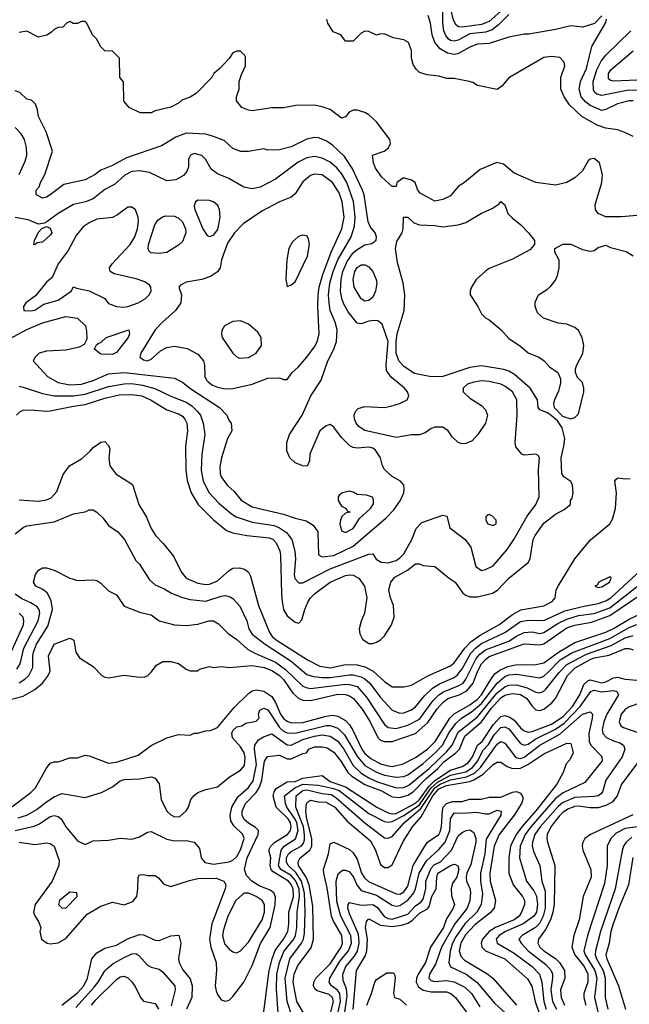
# Model space of a CAD drawing. Header units: inches. Extents: x 1793402 to 1900366, y 320852 to 470679.
# Tile 279 of 604: x 1841673 to 1844811, y 413915 to 418988. Entities that reach past the tile are written whole.
import ezdxf

# ---------------------------------------------------------------- set-up
doc = ezdxf.new("R2010")
doc.units = ezdxf.units.IN
doc.header["$MEASUREMENT"] = 0
doc.layers.add('B8441', color=7, linetype='Continuous')

msp = doc.modelspace()

# ---------------------------------------------------------------- linework, layer by layer
at = {"layer": 'B8441', "color": 4}
for points, elevation in [([(1844210, 419085.4), (1844090, 418978.5), (1844050, 418963.5), (1843949.7, 418949.7), (1843931.5, 418951.5), (1843920.1, 418960.1), (1843905.5, 418985.5), (1843889.8, 419050)], 324), ([(1844190, 419014.3), (1844137.7, 418962.3), (1844104.1, 418935.9), (1844070, 418923.1), (1843990, 418915.1), (1843930, 418882.6), (1843910, 418876.9), (1843890, 418881.3), (1843878.4, 418890), (1843865.8, 418905.8), (1843855.8, 418930), (1843851.1, 418970), (1843850.8, 419050)], 328), ([(1844910, 417983.7), (1844770, 417972), (1844690, 417972.3), (1844650, 417989.3), (1844637, 418010), (1844634.5, 418034.5), (1844669.5, 418150), (1844672.7, 418190), (1844657.2, 418250), (1844630, 418273.2), (1844610, 418268.7), (1844599.8, 418260.2), (1844570, 418208.7), (1844530, 418173.2), (1844490, 418149.4), (1844430, 418136), (1844330, 418149), (1844218, 418198), (1844163.7, 418243.7), (1844128, 418252), (1844043.1, 418216.9), (1843962.8, 418150), (1843930, 418129.3), (1843890, 418081.2), (1843850, 418061.2), (1843810, 418053.2), (1843733.6, 418093.6), (1843722, 418110), (1843708, 418150), (1843690, 418162), (1843647.5, 418172.5), (1843614, 418150), (1843611.1, 418128.9), (1843590, 418128), (1843536.5, 418176.5), (1843503.7, 418223.7), (1843493.2, 418250), (1843488, 418290), (1843549.5, 418310.5), (1843571.8, 418328.2), (1843581.2, 418350), (1843578, 418370), (1843510, 418462), (1843470, 418498), (1843450, 418509.5), (1843410, 418522), (1843390, 418522), (1843368.1, 418511.9), (1843350, 418488), (1843330, 418481.2), (1843270, 418524.5), (1843230, 418539.5), (1843190, 418547), (1843094.4, 418545.6), (1843030, 418533.2), (1842970, 418533.2), (1842870, 418519), (1842850, 418522), (1842816.4, 418536.4), (1842788, 418570), (1842788, 418590), (1842802, 418630), (1842802, 418670), (1842813.6, 418706.4), (1842835.3, 418750), (1842834.6, 418794.6), (1842830, 418806), (1842810, 418826), (1842790, 418826), (1842770, 418818), (1842751.1, 418788.9), (1842703.6, 418736.4), (1842672, 418710), (1842662, 418690), (1842582, 418610), (1842550.9, 418589.1), (1842506.4, 418573.6), (1842490, 418558), (1842450, 418538), (1842370, 418518), (1842350, 418508), (1842292.7, 418507.3), (1842236.4, 418536.4), (1842208.4, 418568.4), (1842207.3, 418667.3), (1842188, 418690), (1842186, 418790), (1842150, 418826), (1842110, 418828), (1842090, 418848), (1842068, 418890), (1842048, 418910), (1842018, 418970), (1842010, 418978), (1841990, 418978), (1841970, 418968), (1841948.4, 418968.4), (1841930, 418978), (1841914, 418970), (1841894, 418950), (1841870, 418948), (1841850, 418938), (1841836.9, 418923.1), (1841811.6, 418908.4), (1841770, 418898), (1841710, 418928.7), (1841670, 418922)], 344), ([(1844830, 418386), (1844787, 418407), (1844750, 418420.9), (1844690, 418429.6), (1844644.9, 418444.9), (1844566, 418490), (1844503.7, 418550), (1844476, 418590), (1844459, 418630), (1844459, 418690), (1844479, 418750), (1844475.3, 418770), (1844452.9, 418792.9), (1844410, 418799), (1844370, 418793.2), (1844190, 418688.7), (1844154.4, 418645.6), (1844130, 418629.2), (1844030, 418649.3), (1844004.7, 418664.7), (1843986, 418670), (1843910, 418685.2), (1843870, 418685.2), (1843830, 418697.2), (1843770, 418704), (1843730, 418715.3), (1843712.9, 418732.9), (1843698, 418758), (1843688.7, 418790), (1843688.7, 418830), (1843674, 418870), (1843650, 418884), (1843595.3, 418895.3), (1843553.6, 418913.6), (1843530, 418915.3), (1843510, 418908.7), (1843470, 418928), (1843450, 418928.7), (1843430, 418918), (1843390, 418878), (1843350, 418878), (1843326, 418910), (1843285.6, 418925.6), (1843259, 418970), (1843254, 418990)], 336), ([(1844670, 419008), (1844631, 418969), (1844570.9, 418949.1), (1844510, 418956), (1844430, 418937), (1844293.6, 418913.6), (1844270, 418913.2), (1844190, 418897.2), (1844090, 418864.5), (1844030, 418862), (1843990, 418846.6), (1843928.4, 418811.6), (1843910, 418809.5), (1843874.9, 418814.9), (1843837.1, 418837.1), (1843809.6, 418870), (1843795.1, 418910), (1843786.6, 418970), (1843775.1, 419010)], 332), ([(1844830, 418569.6), (1844810, 418569.6), (1844750, 418554.3), (1844690, 418524.5), (1844670, 418519.5), (1844610, 418545.6), (1844584.4, 418564.4), (1844562.4, 418590), (1844553.3, 418630), (1844559.7, 418670), (1844590, 418736), (1844617.2, 418850), (1844690, 418974), (1844694, 418990)], 332), ([(1844990, 418625.1), (1844797.5, 418622.5), (1844670, 418596.9), (1844644.4, 418604.4), (1844632.9, 418612.9), (1844625.7, 418625.7), (1844624, 418670), (1844643.1, 418730), (1844665.5, 418774.5), (1844690, 418805.5), (1844818, 418930)], 328), ([(1844850, 418676.4), (1844731.9, 418671.9), (1844714.8, 418674.8), (1844703.6, 418683.6), (1844704.5, 418710), (1844715.1, 418730), (1844830, 418827.7)], 324), ([(1841670, 417099.3), (1841690, 417094.9), (1841790, 417062.4), (1841850, 417050.3), (1841950.3, 417050.3), (1842010, 417058.3), (1842130, 417098.9), (1842210, 417111.7), (1842250, 417112.9), (1842304.8, 417104.8), (1842367.8, 417087.8), (1842450, 417048.4), (1842530, 417017.6), (1842559.4, 416999.4), (1842588.2, 416970), (1842603, 416950), (1842617.1, 416910), (1842624.9, 416850), (1842610.4, 416750), (1842606.9, 416666.9), (1842616.4, 416610), (1842648.2, 416550), (1842697.7, 416497.7), (1842762.5, 416442.5), (1842787.5, 416427.5), (1842870, 416399.5), (1842982, 416382), (1843010.3, 416370.3), (1843046.1, 416346.1), (1843072.7, 416310), (1843088.4, 416250), (1843092.7, 416210), (1843086, 416130), (1843088.5, 416108.5), (1843110, 416086), (1843130, 416087.3), (1843270, 416158), (1843470, 416234.8), (1843490, 416236), (1843507.9, 416207.9), (1843533, 416193), (1843570, 416190.4), (1843610, 416202.4), (1843630, 416214.9), (1843650, 416236.3), (1843691.8, 416310), (1843714.2, 416365.8), (1843742, 416398), (1843850, 416436), (1843870.7, 416430.7), (1843886, 416370), (1843966, 416310), (1843994.8, 416270), (1844021, 416170), (1844050, 416151), (1844070, 416154.8), (1844110, 416174.8), (1844181.7, 416258.3), (1844217, 416310), (1844285.1, 416430), (1844329.4, 416490), (1844346, 416530), (1844343.7, 416670), (1844348.7, 416730), (1844342, 416742), (1844330, 416748.7), (1844270, 416745.2), (1844258, 416750), (1844227.2, 416787.2), (1844222.7, 416810), (1844233.6, 416950), (1844231.6, 417030), (1844209.4, 417070), (1844170, 417100.7), (1844150, 417109.6), (1844090, 417123.6), (1844050, 417127), (1844010, 417120.9), (1843978, 417110), (1843956, 417090), (1843956, 417070), (1843990, 417038.8), (1844050, 417001), (1844070, 416978), (1844080.7, 416950), (1844070.4, 416909.6), (1844031, 416850), (1844001.3, 416818.7), (1843970, 416803.7), (1843950, 416802.7), (1843929.4, 416809.4), (1843899.3, 416839.3), (1843878, 416870), (1843850, 416888), (1843810, 416888), (1843790, 416882), (1843759.8, 416860.2), (1843730.9, 416849.1), (1843690, 416849.2), (1843610, 416835.1), (1843450, 416871.6), (1843420.9, 416890), (1843405.1, 416910), (1843396.2, 416930), (1843394.5, 416950), (1843400.9, 416970), (1843414.5, 416985.5), (1843450, 416994.4), (1843550, 416990.4), (1843583.9, 416996.1), (1843628, 417010), (1843668, 417030), (1843675.3, 417050), (1843669, 417070), (1843654, 417090), (1843585.6, 417145.6), (1843560.1, 417180.1), (1843558.4, 417210), (1843569.7, 417330), (1843538.6, 417418.6), (1843516, 417436), (1843498, 417438), (1843470, 417434.5), (1843430, 417421.2), (1843410, 417425.2), (1843362.8, 417482.8), (1843341.5, 417521.5), (1843331.1, 417551.1), (1843323.5, 417590), (1843327.1, 417650), (1843336.4, 417690), (1843358.4, 417741.6), (1843390, 417786), (1843410, 417803.8), (1843450, 417827.7), (1843484.7, 417835.3), (1843508.4, 417851.6), (1843508.7, 417870), (1843502, 417890), (1843478.9, 417918.9), (1843466.3, 417946.3), (1843445.3, 418085.3), (1843436.9, 418110), (1843383.5, 418223.5), (1843344, 418284), (1843282, 418342), (1843250, 418363.7), (1843210, 418379.3), (1843190, 418380.9), (1843150, 418372.3), (1843070, 418332.3), (1843010, 418317.2), (1842950, 418315.3), (1842930, 418322), (1842850.6, 418309.4), (1842810.7, 418309.3), (1842770, 418325.2), (1842724.8, 418364.8), (1842670, 418387), (1842630, 418398.4), (1842530, 418402.9), (1842476.7, 418383.3), (1842402.5, 418337.5), (1842223.1, 418276.9), (1842150, 418236), (1842090, 418212.7), (1842061, 418190), (1842010, 418163.7), (1841900.5, 418139.5), (1841830, 418085.2), (1841810, 418074), (1841789.3, 418069.3), (1841763.1, 418083.1), (1841758, 418090), (1841758, 418110), (1841773.6, 418126.4), (1841779, 418150), (1841802, 418190), (1841842, 418310), (1841809.3, 418410), (1841769.3, 418490), (1841764, 418524), (1841753.6, 418553.6), (1841733.6, 418573.6), (1841710, 418578), (1841673.6, 418613.6), (1841650, 418622)], 348), ([(1841669.4, 418190), (1841700.7, 418259.3), (1841709.5, 418290), (1841707, 418330), (1841697, 418370), (1841680.1, 418400.1), (1841650, 418432.7)], 352), ([(1841570, 417318.8), (1841708.5, 417391.5), (1841790, 417426.7), (1841910, 417458), (1841970, 417450.5), (1842011, 417410), (1842016.9, 417383.1), (1842018, 417342), (1842004.7, 417315.3), (1841978.5, 417301.5), (1841910, 417284.5), (1841810, 417280.9), (1841772, 417270), (1841751.3, 417250), (1841742, 417230), (1841814.8, 417150), (1841870, 417119.3), (1841930, 417107.2), (1841990, 417110.4), (1842050, 417128.8), (1842130, 417163.8), (1842209.6, 417170.4), (1842470, 417141), (1842510, 417121), (1842548.9, 417088.9), (1842701, 416990), (1842738, 416950), (1842750, 416922), (1842762, 416910), (1842764.7, 416870), (1842742.8, 416830), (1842710.8, 416730), (1842703.5, 416683.5), (1842704, 416650), (1842710, 416632), (1842741, 416590), (1842776.7, 416556.7), (1842812.5, 416512.5), (1842870, 416478), (1843030, 416440.4), (1843090, 416419.1), (1843146.4, 416406.4), (1843183.5, 416383.5), (1843206.8, 416350), (1843211.1, 416231.1), (1843230, 416221), (1843290, 416226.7), (1843390, 416275.8), (1843558.7, 416421.3), (1843597.7, 416462.3), (1843631.3, 416508.7), (1843649.5, 416550), (1843652.3, 416570), (1843649.3, 416590), (1843632.7, 416610), (1843590, 416634), (1843549.7, 416669.7), (1843539.5, 416690), (1843529.3, 416730), (1843504, 416770), (1843490, 416781.2), (1843470, 416785.2), (1843410, 416781.2), (1843390, 416784), (1843372.5, 416792.5), (1843330, 416835.3), (1843290, 416888.7), (1843270, 416902), (1843250, 416895.3), (1843218, 416870), (1843166.8, 416750), (1843164.7, 416715.3), (1843151.6, 416688.4), (1843130, 416688.7), (1843090, 416705.2), (1843063.7, 416730), (1843047, 416767), (1843047.8, 416810), (1843062, 416850), (1843126, 416950), (1843172, 417050), (1843223.7, 417130), (1843259.5, 417230), (1843289.7, 417290.3), (1843302.9, 417330), (1843307.3, 417390), (1843297, 417430), (1843271.6, 417490), (1843265.1, 417530), (1843262.6, 417570), (1843269.7, 417629.7), (1843286.2, 417690), (1843309.8, 417750.2), (1843379.7, 417870), (1843396.4, 417923.6), (1843399.1, 417970), (1843390.9, 418050.9), (1843355.8, 418150), (1843330, 418195.1), (1843304.9, 418224.9), (1843270, 418253.6), (1843230, 418274), (1843190, 418282.9), (1843150, 418276.2), (1843106, 418254), (1842990, 418166), (1842910, 418126), (1842870, 418117.2), (1842825.6, 418125.6), (1842749.3, 418169.3), (1842690, 418194), (1842658, 418218), (1842628.7, 418270), (1842610, 418288.7), (1842570, 418299), (1842552, 418290), (1842541, 418270), (1842541, 418230), (1842533.7, 418206.3), (1842515.2, 418184.8), (1842477, 418163), (1842430, 418157), (1842340.7, 418200.7), (1842290, 418209.6), (1842250, 418206), (1842212.9, 418187.1), (1842160.9, 418139.1), (1842110, 418112.3), (1842050, 418065.2), (1842010.5, 418049.5), (1841950, 418036), (1841870.7, 417989.3), (1841812.7, 417947.3), (1841799.6, 417940.4), (1841770, 417935.3), (1841716.6, 417956.6), (1841650, 417969.5)], 352), ([(1841655.3, 416950), (1841672.9, 416967.1), (1841690, 416976), (1841730, 416978.8), (1841810, 416970.5), (1841830, 416972.7), (1841950, 416997.4), (1842010, 417004.6), (1842110, 417038.9), (1842184.4, 417055.6), (1842250, 417057.4), (1842301, 417050), (1842350, 417028.4), (1842430, 416977.1), (1842490, 416957.1), (1842510, 416944.9), (1842523, 416930), (1842532.4, 416910), (1842536.4, 416870), (1842526.4, 416790), (1842528.2, 416670), (1842534.2, 416614.2), (1842555.5, 416550), (1842590.6, 416490), (1842670, 416410.6), (1842736.4, 416356.4), (1842770, 416343.8), (1842842, 416330), (1842957.7, 416317.7), (1842977.3, 416310), (1842993, 416293), (1843011.7, 416251.7), (1843015.3, 416230), (1843019.5, 416030), (1843024.2, 415990), (1843030.4, 415950), (1843050, 415916.3), (1843090, 415884), (1843110, 415878.8), (1843124.1, 415895.9), (1843139.6, 415950), (1843157.6, 415990), (1843169.6, 416010), (1843190, 416030.5), (1843270, 416090.4), (1843350, 416123.8), (1843370, 416128), (1843390, 416125.5), (1843418.8, 416110), (1843446.8, 416070), (1843459.1, 416010), (1843448.4, 415930), (1843430, 415889), (1843419.5, 415850), (1843423.1, 415823.1), (1843437, 415797), (1843470, 415774.9), (1843490, 415774.4), (1843510, 415780.4), (1843530, 415792.7), (1843550, 415813), (1843586, 415870), (1843600.5, 415910), (1843597, 415970), (1843581.2, 416010), (1843572.7, 416050), (1843582.7, 416090), (1843603.8, 416116.2), (1843668.2, 416151.8), (1843710, 416184), (1843730, 416184.9), (1843750, 416176.3), (1843810, 416170.8), (1843882.8, 416110), (1843914.8, 416090), (1843953.4, 416033.4), (1843970, 416022.8), (1843990, 416014.8), (1844030, 416014), (1844107, 416033), (1844131.5, 416048.5), (1844190, 416110.7), (1844290, 416191.3), (1844301.2, 416210), (1844316, 416310), (1844326, 416330), (1844370, 416394.8), (1844430, 416441), (1844475.5, 416464.5), (1844508, 416490), (1844508.7, 416510), (1844516.4, 416523.6), (1844522, 416550), (1844519, 416590), (1844510, 416608), (1844473.6, 416633.6), (1844464, 416650), (1844459.5, 416730), (1844474.5, 416790), (1844478.4, 416830), (1844465.6, 416885.6), (1844441.2, 416921.2), (1844409.3, 416949.3), (1844390, 416962), (1844350, 416978), (1844342, 416990), (1844338, 417030), (1844301.2, 417090), (1844219.7, 417159.7), (1844190, 417178), (1844165.1, 417185.1), (1844050, 417204.5), (1843990, 417195.6), (1843850, 417149.6), (1843790, 417147.6), (1843705.6, 417165.6), (1843650, 417200.7), (1843623.6, 417230), (1843611.2, 417270), (1843610.9, 417330), (1843616.4, 417370), (1843651.3, 417490), (1843655.1, 417570), (1843647.3, 417630), (1843617.1, 417737.1), (1843607.8, 417810), (1843614.5, 417845.5), (1843640.9, 417890), (1843646.6, 417910), (1843649, 417971), (1843670, 417971.3), (1843702, 417942), (1843730, 417930.8), (1843810, 417928), (1843850, 417921.6), (1843930, 417930.5), (1843970, 417943), (1844050, 417990.7), (1844104, 418016), (1844140.4, 418039.6), (1844150, 418051.3), (1844170, 418034), (1844186, 417990), (1844207.1, 417967.1), (1844251.7, 417931.7), (1844291, 417890), (1844322, 417850), (1844322, 417830), (1844298.5, 417801.5), (1844210, 417754.5), (1844090, 417706), (1844070, 417693.2), (1844022.8, 417650), (1843998, 417610), (1843991.3, 417590), (1843991.3, 417570), (1844031.3, 417510), (1844050, 417472), (1844070, 417452), (1844090, 417442), (1844150.7, 417390.7), (1844190, 417344.7), (1844250, 417306), (1844290, 417270.8), (1844344.7, 417250), (1844372, 417230), (1844399.6, 417199.6), (1844442, 417170), (1844456.9, 417136.9), (1844456.9, 417116.9), (1844446.4, 417073.6), (1844426, 417030), (1844421, 417010), (1844424.7, 416990), (1844466, 416946), (1844510, 416931), (1844530, 416938.8), (1844550, 416958), (1844576, 417070), (1844577.2, 417090), (1844570, 417118), (1844544.7, 417144.7), (1844534, 417170), (1844534, 417190), (1844541.2, 417210), (1844571.2, 417268.8), (1844576.3, 417310), (1844567.6, 417350), (1844550, 417386), (1844530, 417402.9), (1844490, 417419.5), (1844444.8, 417424.8), (1844368.7, 417450), (1844338, 417478), (1844326, 417510), (1844326.8, 417533.2), (1844344, 417570), (1844390, 417598.8), (1844405.8, 417614.2), (1844430, 417646.8), (1844440.9, 417670), (1844449.3, 417709.3), (1844449, 417749), (1844428, 417790), (1844428, 417810), (1844468.9, 417831.1), (1844508.9, 417831.1), (1844570, 417804.7), (1844610, 417796), (1844630, 417798.8), (1844650, 417814), (1844690, 417826.8), (1844714, 417814), (1844794.4, 417794.4), (1844830.9, 417770.9)], 344), ([(1841670, 416513.4), (1841770, 416507.7), (1841810, 416514), (1841834.9, 416525.1), (1841863.3, 416556.7), (1841895.5, 416644.5), (1841928.7, 416690), (1841990, 416726), (1842034.8, 416765.2), (1842050, 416784.7), (1842090, 416812), (1842110, 416814), (1842130, 416794), (1842136.9, 416776.9), (1842130.9, 416729.1), (1842136, 416690), (1842167.7, 416647.7), (1842253.7, 416593.7), (1842286, 416490), (1842324.5, 416424.5), (1842346.8, 416370), (1842371, 416330), (1842411, 416290), (1842463.5, 416223.5), (1842504.1, 416144.1), (1842530.3, 416110.3), (1842590, 416084.4), (1842630, 416077.6), (1842650, 416079.5), (1842690, 416097.1), (1842750, 416150.6), (1842770, 416162), (1842804.5, 416164.5), (1842830, 416157.3), (1842850, 416141), (1842861.1, 416121.1), (1842901.6, 415970), (1842958.7, 415830), (1842972, 415810), (1842992.6, 415792.6), (1843153.4, 415690), (1843216.9, 415656.9), (1843270, 415648.9), (1843350, 415666.3), (1843410, 415664.6), (1843450, 415653.1), (1843492.3, 415632.3), (1843550, 415578), (1843590, 415550.6), (1843649.3, 415550.7), (1843690, 415558.8), (1843772.9, 415607.1), (1843890, 415659.3), (1843910, 415674.9), (1843964, 415750), (1843996.1, 415783.9), (1844043.6, 415816.4), (1844139.5, 415870), (1844210, 415923.1), (1844253.2, 415946.8), (1844370, 415968), (1844414, 415990), (1844428.7, 416010), (1844434, 416050), (1844444, 416070), (1844529.8, 416210.2), (1844611, 416309), (1844710, 416390.6), (1844724.6, 416415.4), (1844739.7, 416470), (1844744.7, 416550), (1844737, 416610), (1844741, 416619), (1844752.3, 416627.7), (1844790, 416622.6), (1844815.4, 416624.6)], 336), ([(1841650, 416338.8), (1841690, 416371), (1841710, 416381), (1841850, 416400.7), (1841950, 416442), (1842010, 416452), (1842030, 416462), (1842050, 416462), (1842070, 416451.3), (1842101, 416421), (1842130, 416382), (1842178, 416350), (1842211.3, 416310), (1842270, 416202), (1842290, 416182), (1842341.4, 416101.4), (1842370, 416076), (1842415.9, 416055.9), (1842453.2, 416033.2), (1842510.4, 416010.4), (1842550, 416000.5), (1842630, 415992.7), (1842710, 416018), (1842730, 416020.7), (1842755.2, 416015.2), (1842770, 416006), (1842805.8, 415965.8), (1842841.6, 415890), (1842852.4, 415850), (1842870, 415823), (1842935.5, 415770), (1843070, 415682.6), (1843150, 415614), (1843184.4, 415604.4), (1843230, 415599), (1843270, 415599.6), (1843370, 415612.9), (1843390, 415612.9), (1843430, 415602.3), (1843450, 415592), (1843475.8, 415570), (1843530, 415495.5), (1843590, 415430.7), (1843630, 415415.5), (1843650, 415417.1), (1843690, 415433), (1843710, 415448.2), (1843755.9, 415504.1), (1843796.8, 415543.2), (1843834.3, 415565.7), (1843910, 415599.5), (1843927, 415613), (1843950, 415643.8), (1843995, 415725), (1844018.3, 415750), (1844050, 415773.6), (1844169.8, 415830.2), (1844250, 415887.2), (1844290, 415894.9), (1844370, 415892), (1844478.2, 415941.8), (1844570, 415965.5), (1844650, 415980.3), (1844690, 415993.1), (1844716.3, 416010), (1844867.6, 416150)], 332), ([(1841670, 415572), (1841698.4, 415590), (1841718.7, 415610), (1841740.5, 415650), (1841739.7, 415710), (1841744, 415730), (1841759.7, 415770), (1841816.8, 415863.2), (1841842, 415950), (1841834.8, 415994.8), (1841814.5, 416034.5), (1841792.3, 416052.3), (1841755.3, 416070), (1841744, 416090), (1841754, 416130), (1841770, 416151.3), (1841790, 416164.7), (1841810, 416164.7), (1841850, 416152), (1841931.1, 416111.1), (1841970, 416098), (1842050, 416102), (1842070, 416098), (1842090, 416084.7), (1842130, 416044.7), (1842170, 416024.7), (1842210, 415966), (1842294.4, 415934.4), (1842350, 415921), (1842390.8, 415890.8), (1842470, 415870.8), (1842530, 415866), (1842590, 415874), (1842646, 415890), (1842670.5, 415890.5), (1842695.2, 415875.2), (1842745.8, 415825.8), (1842790, 415794), (1842845.2, 415745.2), (1842883.4, 415723.4), (1842990, 415677.4), (1843040.6, 415640.6), (1843130, 415554.4), (1843146.6, 415546.6), (1843170, 415542.6), (1843350, 415564.4), (1843370, 415563.6), (1843410, 415552), (1843458, 415498), (1843550, 415356.3), (1843570, 415341.6), (1843610, 415335.3), (1843670, 415353.4), (1843730, 415384.2), (1843800.2, 415479.8), (1843830, 415508.9), (1843854.8, 415525.2), (1843930, 415555.2), (1843954.7, 415570), (1843970, 415590.4), (1844023.2, 415696.8), (1844041.5, 415718.5), (1844070, 415740.7), (1844190, 415786.5), (1844230, 415811.8), (1844270, 415830.3), (1844310, 415833.4), (1844350, 415825.7), (1844370, 415830.3), (1844443.1, 415876.9), (1844490, 415900.2), (1844550, 415917.6), (1844630, 415928.2), (1844710, 415958.2), (1844853.3, 416070)], 328), ([(1841630, 415488), (1841690, 415502), (1841750, 415537.3), (1841789.6, 415570.4), (1841815.9, 415604.1), (1841829.2, 415630), (1841821.2, 415710), (1841849.2, 415770), (1841930, 415802), (1841951.6, 415791.6), (1841961, 415730), (1841979.8, 415699.8), (1842050, 415656), (1842096, 415610), (1842110, 415600.7), (1842130, 415597.3), (1842210, 415610.8), (1842290, 415600.7), (1842317.5, 415602.5), (1842330, 415606.8), (1842350, 415626), (1842377.2, 415662.8), (1842410, 415681), (1842450, 415681), (1842490, 415671), (1842530, 415642), (1842550, 415634), (1842590, 415634), (1842598, 415642), (1842650, 415656), (1842670, 415651), (1842710, 415654.8), (1842750.8, 415650.8), (1842870, 415660.3), (1842931.2, 415651.2), (1842970, 415634.6), (1843010, 415608.7), (1843030, 415588.4), (1843078.2, 415518.2), (1843110, 415490.4), (1843130, 415481.3), (1843170, 415480.3), (1843310, 415512.7), (1843350, 415511.7), (1843370, 415504.9), (1843390.4, 415490), (1843435.8, 415435.8), (1843476.5, 415370), (1843516.4, 415290), (1843530, 415276.4), (1843550, 415268.7), (1843590, 415268.5), (1843710, 415310.3), (1843773.6, 415366.4), (1843821.9, 415438.1), (1843850, 415470.3), (1843877, 415490), (1843935.1, 415510), (1843974.3, 415530), (1844007.6, 415570), (1844028.8, 415630), (1844050, 415668.5), (1844070, 415691.7), (1844090, 415706.5), (1844270, 415771.7), (1844350, 415767.6), (1844370, 415772.9), (1844490, 415854.9), (1844530, 415869.2), (1844616.1, 415883.9), (1844710, 415918.2), (1844875.1, 416030)], 324), ([(1841657.8, 415642.2), (1841674.7, 415670), (1841694, 415750), (1841768.3, 415890), (1841776.9, 415930), (1841773, 415950), (1841763.1, 415963.1), (1841730, 415984.2), (1841684.2, 416004.2), (1841648.5, 416028.5)], 332), ([(1841617, 415703), (1841691.5, 415870), (1841694, 415890), (1841689.6, 415909.6), (1841669.2, 415930)], 336), ([(1841618.5, 414921.5), (1841730, 415006.8), (1841753.2, 415030), (1841810, 415132), (1841830, 415158), (1841850, 415164.7), (1841870, 415164.7), (1841930, 415184.7), (1841970, 415184.7), (1842010, 415198), (1842030, 415196), (1842130, 415157.1), (1842170, 415162.4), (1842282, 415198), (1842350, 415247.7), (1842430, 415287.7), (1842490, 415304.7), (1842550, 415302), (1842570, 415311.3), (1842588.4, 415311.6), (1842630, 415324.7), (1842654.6, 415325.4), (1842690, 415341), (1842775.9, 415444.1), (1842850, 415515.8), (1842870, 415530.3), (1842890, 415534.9), (1842930, 415528.7), (1842970, 415500.4), (1842990, 415470.5), (1843014.6, 415410), (1843030, 415388.5), (1843050, 415373.7), (1843070, 415366), (1843130, 415367.9), (1843250, 415400.2), (1843284.2, 415404.2), (1843310, 415400.3), (1843350, 415377), (1843370, 415354.4), (1843387.4, 415327.4), (1843434.3, 415230), (1843450, 415207), (1843480.8, 415180.8), (1843530, 415154.6), (1843570, 415143.1), (1843590, 415141.1), (1843645.9, 415154.1), (1843710, 415187.2), (1843771.3, 415230), (1843811.1, 415270), (1843887.1, 415390), (1843910, 415411.4), (1843990, 415457.5), (1844030, 415487.1), (1844050, 415510.3), (1844102.5, 415597.5), (1844120.9, 415619.1), (1844143.5, 415636.5), (1844184.9, 415655.1), (1844224.9, 415664.9), (1844330, 415666.3), (1844370, 415675.2), (1844446.3, 415730), (1844530, 415778.5), (1844690, 415832.2), (1844730, 415851.1), (1844810, 415899.7), (1844930, 415956)], 316), ([(1841664.1, 414875.9), (1841710, 414890.4), (1841760.7, 414919.3), (1841804.6, 414955.4), (1841850, 414984.9), (1841890, 415002), (1842010, 414981), (1842092.9, 415007.1), (1842150, 415036), (1842190, 415066.8), (1842210, 415074), (1842290, 415076.3), (1842350, 415086.8), (1842370, 415081), (1842390.4, 415050.4), (1842400.5, 414970), (1842430, 414911), (1842450, 414890.8), (1842470, 414880.7), (1842497, 414883), (1842530, 414911.3), (1842541.2, 414930), (1842554, 414970), (1842570, 414991), (1842590, 415006), (1842630, 415021), (1842690, 415036), (1842750, 415086), (1842810, 415121), (1842830, 415146), (1842833.4, 415186.6), (1842827.6, 415210), (1842810, 415240.9), (1842768.7, 415288.7), (1842765.1, 415310), (1842770, 415326), (1842790, 415344.9), (1842815.3, 415350), (1842836.9, 415363.1), (1842890, 415374), (1842906, 415390), (1842902.7, 415410), (1842908.7, 415430), (1842930, 415440.7), (1842950, 415433), (1843010, 415342), (1843030, 415323.1), (1843050, 415313.1), (1843090, 415312.7), (1843250, 415351.4), (1843271.3, 415351.3), (1843310, 415338), (1843344, 415304), (1843411.5, 415190), (1843450, 415146), (1843510, 415111.5), (1843550, 415096.1), (1843610, 415086), (1843650, 415088.8), (1843670, 415098), (1843750, 415156), (1843811.1, 415210), (1843849.8, 415250.2), (1843884.2, 415315.8), (1843917.3, 415362.7), (1843946.3, 415390), (1843997.7, 415422.3), (1844050, 415464.2), (1844130, 415570.3), (1844170, 415603.6), (1844190, 415612.6), (1844230, 415616.9), (1844350, 415598), (1844370, 415606.4), (1844390, 415622.4), (1844455.1, 415690), (1844514.4, 415725.6), (1844710, 415799.7), (1844810, 415855.8), (1844850, 415872.6)], 312), ([(1841650, 414810.3), (1841746.9, 414833.1), (1841774.3, 414845.7), (1841830, 414882), (1841850, 414887.3), (1841870, 414882.8), (1841886, 414870), (1841910.8, 414830), (1841970, 414758), (1842010, 414738), (1842050, 414758), (1842130, 414761), (1842190, 414771), (1842250, 414766.8), (1842290, 414778), (1842330, 414802), (1842350, 414804.7), (1842430, 414765.5), (1842470, 414758), (1842530, 414759.1), (1842570.6, 414750.6), (1842598, 414718), (1842606.8, 414670), (1842626.2, 414646.2), (1842670, 414638), (1842751.2, 414648.8), (1842770, 414657.1), (1842790, 414676.3), (1842810, 414710.8), (1842827.6, 414770), (1842822, 414790), (1842775.4, 414835.4), (1842759.6, 414859.6), (1842755.6, 414890), (1842764.2, 414930), (1842796.3, 414983.7), (1842850, 415032.4), (1842874.3, 415065.7), (1842891.7, 415150), (1842881.3, 415230), (1842883.6, 415250), (1842901.8, 415278.2), (1842927, 415293), (1842970, 415308.2), (1843050, 415252), (1843070, 415250.3), (1843130, 415279.1), (1843190, 415295.8), (1843230, 415302.7), (1843270, 415296), (1843310.9, 415270.9), (1843341.5, 415230), (1843390, 415144.9), (1843430, 415106.3), (1843470, 415081.5), (1843510, 415063.6), (1843610, 415030.3), (1843650, 415031.5), (1843676.1, 415043.9), (1843780.4, 415130), (1843870, 415215.2), (1843898, 415250), (1843930, 415316.5), (1844030, 415396), (1844130, 415519.6), (1844170, 415550.2), (1844190, 415559.6), (1844230, 415561.3), (1844285.5, 415545.5), (1844330, 415523.1), (1844350, 415520.4), (1844370, 415528.2), (1844381.5, 415538.5), (1844450, 415624.2), (1844490, 415665.2), (1844590, 415718.5), (1844717, 415763), (1844790, 415802.4), (1844830, 415815.2)], 308), ([(1841670, 414750.4), (1841750, 414738.8), (1841810, 414747.3), (1841830, 414744), (1841850.6, 414730), (1841875.2, 414655.2), (1841873.4, 414630), (1841840.5, 414550), (1841753, 414430), (1841744, 414390), (1841750.6, 414370.6), (1841770, 414342), (1841781, 414310), (1841776, 414290), (1841784.7, 414250), (1841814, 414230), (1841830, 414226.8), (1841870, 414231.3), (1841910, 414254), (1842020.1, 414379.9), (1842090, 414420.5), (1842150, 414442), (1842210, 414428.4), (1842254.9, 414445.1), (1842275.1, 414470), (1842281.2, 414510), (1842282, 414570), (1842290, 414582), (1842310, 414584.7), (1842330, 414578), (1842370, 414578), (1842386.4, 414566.4), (1842414.4, 414534.4), (1842450, 414522), (1842546.5, 414553.5), (1842590, 414562.6), (1842684.4, 414564.4), (1842722.8, 414550), (1842733.4, 414530), (1842730.5, 414510), (1842661.1, 414330), (1842650.3, 414250), (1842655.8, 414210), (1842683.1, 414130), (1842684.9, 414090), (1842679.5, 414010), (1842684.4, 413984.4), (1842690, 413966), (1842710, 413938.8), (1842731.1, 413931.1), (1842750, 413937.3), (1842770, 413954.8), (1842827, 414030), (1842870, 414114.8), (1842912.2, 414227.8), (1842961.7, 414310), (1842988.4, 414428.4), (1842989.7, 414469.7), (1842980.7, 414490), (1842962.7, 414502.7), (1842905.4, 414525.4), (1842867, 414550), (1842839.3, 414579.3), (1842829.6, 414609.6), (1842842.7, 414670), (1842899.7, 414790), (1842902, 414810), (1842886.9, 414826.9), (1842850, 414848), (1842827.9, 414867.9), (1842818.3, 414890), (1842817.7, 414910), (1842835.4, 414950), (1842890, 415007.2), (1842906.8, 415033.2), (1842918.5, 415070), (1842932.2, 415167.8), (1842947.6, 415192.4), (1843010, 415199.1), (1843050, 415180.4), (1843070, 415179.5), (1843130, 415206.8), (1843149.3, 415210.7), (1843161.2, 415230), (1843190, 415242.4), (1843230, 415242), (1843256.1, 415236.1), (1843290, 415214.9), (1843326.8, 415166.8), (1843361.1, 415110), (1843382, 415090), (1843450, 415047.6), (1843534.6, 415014.6), (1843590, 414983.6), (1843630, 414980.8), (1843670, 414992.3), (1843697.7, 415010), (1843763.2, 415076.8), (1843825.8, 415130), (1843856.2, 415163.8), (1843918.3, 415210), (1843936.4, 415230), (1843964.2, 415295.8), (1844049.8, 415370), (1844100, 415440), (1844147.8, 415492.2), (1844170, 415507.1), (1844210, 415517.3), (1844250, 415511.4), (1844283.7, 415490), (1844310, 415450.5), (1844330, 415432.7), (1844350, 415428.8), (1844370, 415435.8), (1844410, 415466.4), (1844430, 415490.6), (1844492.6, 415610), (1844532.1, 415647.9), (1844610, 415692.2), (1844630, 415699.7), (1844706.8, 415713.2), (1844790, 415748.2), (1844810, 415748), (1844830, 415740.7)], 304), ([(1842925.6, 413850), (1842957.2, 414090), (1842972, 414150), (1842988.3, 414191.7), (1843031, 414250), (1843052.3, 414290), (1843057.6, 414330), (1843057.8, 414390), (1843081.2, 414470), (1843080.3, 414510), (1843070, 414532.8), (1843056, 414550), (1842977.5, 414597.5), (1842966.3, 414610), (1842961.3, 414630), (1842964.5, 414670), (1842955.6, 414710), (1842964.7, 414730), (1842986, 414750), (1843051.3, 414790), (1843067.1, 414810), (1843070.7, 414829.3), (1843066.4, 414850), (1843054, 414870), (1842993, 414930), (1842977.3, 414990), (1842982.3, 415010), (1842993, 415027), (1843050, 415061.6), (1843090, 415063.2), (1843130, 415079.7), (1843230, 415093.4), (1843270, 415063.5), (1843350, 415036.3), (1843510.5, 414930), (1843570, 414902.2), (1843590, 414897.1), (1843610, 414899), (1843710, 414950.8), (1843731, 414970), (1843780.2, 415039.8), (1843810, 415067.4), (1843890, 415121.6), (1843950, 415139.7), (1843981, 415159), (1844004.1, 415190), (1844028.6, 415250), (1844053.5, 415270), (1844110, 415354.3), (1844150, 415397.4), (1844170, 415402.6), (1844195.2, 415395.2), (1844218.4, 415378.4), (1844250, 415340.4), (1844270, 415323.7), (1844290, 415317.4), (1844310, 415320.2), (1844410, 415358.8), (1844470, 415398.5), (1844518.4, 415450), (1844555.3, 415510), (1844576.6, 415563.4), (1844597.6, 415582.4), (1844610, 415587.4), (1844670, 415571.8), (1844690, 415576.5), (1844730, 415596.5), (1844750, 415600.3), (1844790.2, 415590.2), (1844850, 415584.4)], 296), ([(1843002.4, 413870), (1842994.6, 413994.6), (1842996.8, 414070), (1843009.8, 414130), (1843033, 414187), (1843083.1, 414250), (1843093.1, 414270), (1843099.8, 414310), (1843100.9, 414390), (1843113.6, 414470), (1843111.1, 414510), (1843093.1, 414553.1), (1843070, 414578.5), (1843016.4, 414610), (1843004.4, 414630), (1843018.5, 414710), (1843033.3, 414730), (1843092.9, 414767.1), (1843105.7, 414810), (1843098.5, 414850), (1843090, 414869.7), (1843048.5, 414930), (1843040.4, 414950), (1843036.2, 414990), (1843089.7, 415030), (1843130, 415048.8), (1843210, 415043.9), (1843287.6, 415027.6), (1843316.7, 415016.7), (1843470, 414897.4), (1843550, 414857), (1843570, 414853.1), (1843590, 414857.3), (1843650, 414887.7), (1843730, 414942.8), (1843790.4, 415030), (1843822.1, 415057.9), (1843890, 415095.6), (1843970, 415113.4), (1844004.2, 415135.8), (1844030.7, 415170), (1844057.1, 415222.9), (1844086.1, 415253.9), (1844115.7, 415304.3), (1844150, 415341.1), (1844170, 415345.3), (1844190, 415334), (1844250, 415258), (1844270, 415250.4), (1844290, 415255.3), (1844330, 415282.4), (1844430, 415332), (1844476.1, 415363.9), (1844557.6, 415450), (1844612.4, 415527.6), (1844630, 415534), (1844670, 415525.2), (1844730, 415532.4), (1844747.1, 415527.1), (1844754.8, 415510), (1844695.3, 415410), (1844679.5, 415370), (1844670.4, 415330), (1844674.9, 415310), (1844694, 415290), (1844730, 415272.4), (1844762.8, 415262.8), (1844780.7, 415250), (1844787.7, 415230), (1844774, 415190), (1844690.4, 415070), (1844673, 415010), (1844662, 414998), (1844650.2, 414989.8), (1844630, 414986.3), (1844530, 414979.8), (1844467.3, 414952.7), (1844445, 414935), (1844351.6, 414830), (1844325.2, 414790), (1844311.8, 414750), (1844310.4, 414730), (1844319.2, 414699.2), (1844350.4, 414630), (1844361.3, 414550), (1844377.2, 414497.2), (1844377.8, 414410), (1844367.5, 414370), (1844347.9, 414332.1), (1844328.2, 414310), (1844258.8, 414270), (1844242.8, 414250), (1844253.4, 414230), (1844290.4, 414190), (1844380.4, 414120.4), (1844408.5, 414090), (1844414.9, 414070), (1844414.9, 414050), (1844406.9, 413990), (1844416.1, 413930), (1844435.6, 413890)], 292), ([(1843075.1, 413850), (1843049.8, 413929.8), (1843039.8, 414050), (1843063.1, 414150), (1843123.5, 414230), (1843133.3, 414250), (1843138.4, 414281.6), (1843141.8, 414390), (1843138.5, 414490), (1843123.2, 414550), (1843094.4, 414594.4), (1843054.3, 414630), (1843046.2, 414650), (1843046.8, 414670), (1843055.8, 414690), (1843070, 414703.1), (1843121.6, 414730), (1843133.9, 414746.1), (1843138.2, 414761.8), (1843139, 414790), (1843132.7, 414830), (1843093.8, 414930), (1843095.4, 414990), (1843130, 415017.2), (1843150, 415019.7), (1843230, 415000.6), (1843276.3, 414996.3), (1843300.3, 414980.3), (1843449.3, 414849.3), (1843550, 414773), (1843570, 414770.5), (1843590, 414780.5), (1843651.2, 414850), (1843736.8, 414923.2), (1843810, 415031), (1843837.3, 415050), (1843890, 415072.4), (1843973, 415087), (1844013.9, 415106.1), (1844044.8, 415135.2), (1844130, 415255.8), (1844150, 415268.4), (1844170, 415260.5), (1844227.1, 415187.1), (1844250, 415181.7), (1844270, 415187.7), (1844349.6, 415250), (1844453.4, 415306.6), (1844570, 415410.3), (1844610, 415422.8), (1844620.7, 415410), (1844620.4, 415390), (1844603.1, 415310), (1844604.4, 415270), (1844613.4, 415250), (1844670, 415191.3), (1844670.7, 415170), (1844582, 415058), (1844470, 415005.4), (1844430, 414975.4), (1844303.2, 414830), (1844274, 414790), (1844249, 414730), (1844245.3, 414670), (1844281.6, 414550), (1844319.4, 414499.4), (1844332.3, 414472.3), (1844337.3, 414430), (1844332.7, 414390), (1844319.3, 414370), (1844264.9, 414330), (1844172.7, 414290), (1844140.5, 414270), (1844125.5, 414250), (1844130.7, 414230), (1844217.8, 414177.8), (1844310, 414110.3), (1844348.4, 414070), (1844360.9, 414030), (1844370.2, 413930), (1844383.6, 413890)], 288), ([(1844870, 415467.6), (1844810, 415447.6), (1844790, 415434), (1844768.4, 415410), (1844758, 415370), (1844766.8, 415350), (1844780.7, 415340.7), (1844854.9, 415314.9)], 296), ([(1843146, 413850), (1843098.5, 413930), (1843080.3, 414030), (1843085.3, 414070), (1843104.9, 414115.1), (1843173.3, 414206.7), (1843184.4, 414250), (1843181.1, 414421.1), (1843162.5, 414530), (1843147.8, 414570), (1843108.6, 414630), (1843105.4, 414650), (1843116.9, 414670), (1843165.4, 414710), (1843175.8, 414730), (1843175.7, 414770), (1843150.9, 414870), (1843146.3, 414910), (1843149.6, 414950), (1843159.5, 414960.5), (1843170, 414967.3), (1843210, 414958.9), (1843250, 414957), (1843294, 414930), (1843358.5, 414858.5), (1843478, 414758), (1843504.9, 414710), (1843530, 414634.8), (1843550, 414619.3), (1843570, 414619.3), (1843590, 414634), (1843646.9, 414753.1), (1843694.7, 414830), (1843739.5, 414880.5), (1843799.6, 414990), (1843830, 415026), (1843870, 415042), (1843990, 415063.2), (1844010, 415071), (1844059, 415101), (1844110, 415150.4), (1844130, 415163), (1844150, 415162), (1844181.2, 415141.2), (1844210, 415130.3), (1844250, 415131.5), (1844289.1, 415150.9), (1844370, 415204.9), (1844490, 415260.7), (1844510, 415258), (1844521, 415210), (1844504.5, 415175.5), (1844486.4, 415153.6), (1844470.4, 415109.6), (1844437, 415050), (1844328.9, 414911.1), (1844257.6, 414830), (1844228.1, 414790), (1844199.6, 414730), (1844190.2, 414670), (1844190.3, 414590), (1844212.2, 414530), (1844261.6, 414470), (1844270.4, 414450), (1844270.4, 414430), (1844255.3, 414390), (1844243.1, 414370), (1844218.4, 414350), (1844121.6, 414310), (1844089.5, 414290.5), (1844054.6, 414250), (1844048.7, 414230), (1844052.2, 414210), (1844070.4, 414190), (1844170, 414148.7), (1844285.9, 414045.9), (1844309.1, 414009.1), (1844325.5, 413930), (1844346.7, 413870)], 284), ([(1844890, 415209.3), (1844770.5, 415050), (1844748.5, 414990), (1844722.6, 414957.4), (1844690, 414938.9), (1844650, 414926.6), (1844610, 414926.9), (1844550, 414936.8), (1844530, 414934.2), (1844498.3, 414921.7), (1844470, 414904.4), (1844450, 414885.1), (1844407.2, 414830), (1844388.5, 414790), (1844386.4, 414770), (1844390.4, 414750), (1844427, 414630), (1844424, 414430), (1844417.4, 414390), (1844404.6, 414350), (1844379.3, 414300.7), (1844343.8, 414250), (1844339.3, 414230), (1844350.4, 414210), (1844370.4, 414190), (1844430, 414150.3), (1844452, 414130), (1844478, 414090), (1844478.7, 414050), (1844457.4, 413990), (1844459.6, 413950), (1844478, 413910)], 296), ([(1843271.7, 413870), (1843287.4, 413930), (1843282.6, 413950), (1843265.8, 413965.8), (1843204.2, 413984.2), (1843192.8, 413992.8), (1843184.2, 414010), (1843186, 414030), (1843197.6, 414050), (1843270, 414123.7), (1843326.9, 414210), (1843333.7, 414230), (1843331, 414270), (1843286.1, 414346.1), (1843277.3, 414370), (1843255.3, 414515.3), (1843238, 414590), (1843236.9, 414610), (1843263, 414690), (1843270, 414742), (1843290, 414750.4), (1843370, 414712.2), (1843390, 414694.9), (1843410, 414662.8), (1843432.7, 414590), (1843446.8, 414566.8), (1843467.6, 414547.6), (1843610, 414483.7), (1843630, 414482.6), (1843650, 414494), (1843670, 414523), (1843698, 414630), (1843757.4, 414730), (1843772, 414750), (1843829.6, 414790), (1843836.6, 414803.4), (1843843.5, 414830), (1843848.5, 414911.5), (1843853, 414930), (1843869.5, 414950), (1843900.8, 414959.2), (1843950, 414960.3), (1843987.7, 414972.3), (1844048.2, 414971.8), (1844090, 414983.1), (1844150, 414983.1), (1844210, 415008.4), (1844230, 415012), (1844250, 415002.8), (1844262, 414982), (1844263, 414970), (1844255.8, 414950), (1844217.7, 414890), (1844140.7, 414790), (1844114.4, 414730), (1844092.4, 414590), (1844095.2, 414550), (1844122, 414450), (1844114.4, 414410), (1844094.4, 414385.6), (1844014.8, 414325.2), (1843967.6, 414272.4), (1843942.8, 414230), (1843935.6, 414190), (1843942.8, 414162.8), (1843961.8, 414141.8), (1844082, 414070), (1844108, 414050), (1844230, 413910.5)], 276), ([(1843306.1, 413853.9), (1843324, 413930), (1843320.8, 413970), (1843308.3, 413988.3), (1843277, 414010), (1843265.6, 414030), (1843269.7, 414050), (1843280.4, 414070), (1843321.7, 414138.3), (1843366, 414190), (1843381.4, 414230), (1843376.8, 414270), (1843326, 414370), (1843305.6, 414445.6), (1843301.1, 414550), (1843312.4, 414587.6), (1843333.8, 414606.2), (1843350, 414606.7), (1843370, 414598.4), (1843390.2, 414570.2), (1843410, 414527.3), (1843430, 414502), (1843510, 414478.3), (1843590, 414425.3), (1843610, 414420.3), (1843630, 414424.2), (1843670, 414451.7), (1843701.1, 414490), (1843709.8, 414510.2), (1843728.6, 414590), (1843766, 414654), (1843830, 414712), (1843863.5, 414750), (1843886.6, 414810), (1843890, 414870.8), (1843910, 414901.6), (1843950, 414899.5), (1844025.5, 414905.5), (1844070, 414896.3), (1844090, 414897.3), (1844130, 414915.5), (1844150.8, 414910), (1844150, 414889), (1844074.1, 414765.9), (1844066.5, 414690), (1844044.6, 414590), (1844044.6, 414550), (1844055.1, 414484.9), (1844048.4, 414430), (1844025.3, 414390), (1843964.6, 414330), (1843917.2, 414262.8), (1843900.7, 414230), (1843888.6, 414188.6), (1843881.3, 414130), (1843890, 414108), (1843971.2, 414071.2), (1844028.2, 414028.2), (1844119.2, 413919.2), (1844170, 413873.4)], 272), ([(1844829.2, 414890.8), (1844611.3, 414790), (1844582, 414770), (1844570, 414746), (1844567.3, 414730), (1844570.8, 414710), (1844612.7, 414610), (1844614.9, 414570), (1844573, 414470), (1844552.2, 414350), (1844524.4, 414270), (1844515.3, 414210), (1844530.3, 414170), (1844578.5, 414110), (1844598, 414070), (1844597.3, 414030), (1844577.4, 413970), (1844576.9, 413950), (1844586.3, 413910)], 304), ([(1843342.2, 413850), (1843358.8, 413958.8), (1843354.3, 413994.3), (1843337.1, 414037.1), (1843336.3, 414070), (1843351.1, 414110), (1843396.4, 414163.6), (1843411.4, 414188.6), (1843420.8, 414230), (1843416.1, 414276.1), (1843370, 414381.2), (1843361.7, 414410), (1843362.9, 414430), (1843370, 414439.1), (1843430, 414425.8), (1843490, 414428.9), (1843514.7, 414414.7), (1843548.3, 414368.3), (1843570, 414356.5), (1843590, 414354.6), (1843670, 414379.5), (1843710, 414423.1), (1843737.8, 414442.2), (1843750, 414456.3), (1843763.1, 414510), (1843763.5, 414550), (1843790, 414617), (1843805.9, 414634.1), (1843838.7, 414650), (1843896.2, 414710), (1843930, 414782.8), (1843950, 414800.5), (1843970.7, 414810.7), (1843990, 414814), (1844010, 414800.7), (1844021.3, 414770), (1844020.4, 414750), (1843994.6, 414634.6), (1843974.6, 414590), (1843970.3, 414570), (1843972.4, 414550), (1843990, 414511.3), (1843993.3, 414493.3), (1843990.2, 414449.8), (1843976, 414410), (1843912.7, 414330), (1843844.2, 414210), (1843814.7, 414125.3), (1843782.4, 414070), (1843779.1, 414050), (1843790, 414037.3), (1843810, 414032.7), (1843870, 414038), (1843910, 414030.3), (1843964, 414004), (1843998.4, 413970), (1844041.8, 413901.8)], 268), ([(1844850.7, 414830), (1844790, 414820.4), (1844743, 414797), (1844714.9, 414770), (1844696.4, 414730), (1844697.6, 414630), (1844682.9, 414537.1), (1844595.3, 414270), (1844576.5, 414190), (1844582.7, 414170), (1844633.2, 414090), (1844642.8, 414050), (1844631.6, 413950), (1844651.3, 413870)], 308), ([(1844823.2, 414776.8), (1844794.9, 414750), (1844781.6, 414730), (1844773.5, 414706.5), (1844737.4, 414510), (1844661.7, 414290), (1844636.5, 414190), (1844635.6, 414170), (1844642, 414150), (1844675.8, 414090), (1844686.9, 414050), (1844687.2, 413950), (1844700.3, 413890)], 312), ([(1844828.1, 414671.9), (1844807.4, 414530), (1844756, 414410), (1844727.6, 414330), (1844716, 414290), (1844707.6, 414230), (1844690.3, 414170), (1844694.3, 414150), (1844755.5, 414010), (1844790.8, 413890.8)], 316), ([(1843388.7, 413888.7), (1843406.3, 414090), (1843453.4, 414166.6), (1843460.4, 414190), (1843462.4, 414250), (1843452.8, 414310), (1843457.5, 414342.5), (1843470, 414354.8), (1843530, 414322.4), (1843590, 414316.8), (1843637.2, 414322.8), (1843670, 414333.6), (1843693.3, 414346.7), (1843730, 414384), (1843772.5, 414407.5), (1843780.7, 414419.3), (1843794.5, 414470), (1843816.2, 414510), (1843819.5, 414570), (1843825.6, 414590), (1843890, 414630.4), (1843910, 414638), (1843915.8, 414635.8), (1843928.1, 414628.1), (1843933.1, 414610), (1843922.6, 414570), (1843900.9, 414539.1), (1843893.1, 414510), (1843894.6, 414474.6), (1843910.4, 414430), (1843904.4, 414410), (1843870, 414356), (1843854, 414310), (1843787, 414210), (1843760.9, 414130), (1843724.4, 414070), (1843715.2, 414050), (1843713.1, 414030), (1843724.7, 414004.7), (1843750, 413987.7), (1843790, 413979.6), (1843870, 413978.7), (1843891.4, 413971.4), (1843915.5, 413950), (1843990.9, 413849.1)], 264), ([(1841890, 413910.4), (1841970, 413973.7), (1842002.6, 414010), (1842022, 414050), (1842043.7, 414150), (1842070, 414180.7), (1842110, 414204), (1842170, 414219.1), (1842228.3, 414251.7), (1842290, 414275.5), (1842310, 414273.4), (1842370, 414244.9), (1842390, 414244), (1842450, 414267.3), (1842490.9, 414270.9), (1842502, 414230), (1842490.4, 414150), (1842493, 414130), (1842512.3, 414092.3), (1842550, 414046.8), (1842561.1, 414010), (1842558.4, 413950), (1842530.8, 413890)], 296), ([(1841961.4, 413898.6), (1842056.3, 414003.7), (1842076.9, 414030), (1842110, 414087.3), (1842121.5, 414098.5), (1842154.2, 414125.8), (1842210, 414156.4), (1842250, 414174.9), (1842270, 414176.3), (1842285.8, 414165.8), (1842330, 414116), (1842350, 414106), (1842390, 414096), (1842410, 414081), (1842470.6, 414010), (1842473, 413990), (1842451.9, 413908.1)], 292), ([(1842042.4, 413910), (1842063.3, 413936.7), (1842170, 414043), (1842190, 414056.3), (1842210, 414060.7), (1842230, 414050.8), (1842250, 414030.7), (1842266.9, 414006.9), (1842294.8, 413950), (1842310, 413931), (1842370, 413918.8), (1842387.3, 413890)], 288), ([(1843459.8, 413910), (1843484.4, 413970), (1843501.1, 414030), (1843510, 414043.8), (1843563, 414077), (1843596.5, 414076.5), (1843604.4, 414064.4), (1843605.7, 414050), (1843596, 413970), (1843602, 413950), (1843630, 413942.4), (1843664, 413910)], 256)]:
    msp.add_lwpolyline(points, dxfattribs=dict(at, elevation=elevation))
for points, elevation in [([(1843190, 418192), (1843170, 418186), (1843130, 418153.2), (1843090.7, 418090), (1843070, 418073.2), (1843010, 418049.3), (1842918.8, 418001.2), (1842823.7, 417936.3), (1842778.8, 417890), (1842743, 417837), (1842711, 417750), (1842704.7, 417710), (1842691.1, 417688.9), (1842654.4, 417665.6), (1842610.6, 417649.4), (1842530, 417635.3), (1842499.6, 417620.4), (1842492, 417610), (1842506, 417570), (1842502.8, 417530), (1842474.8, 417490), (1842407.3, 417430), (1842370.6, 417390), (1842296, 417270), (1842291.3, 417250), (1842310, 417236), (1842330, 417231), (1842350, 417238.8), (1842397.6, 417282.4), (1842430, 417299.3), (1842470, 417306.4), (1842534.7, 417294.7), (1842590, 417265.5), (1842618, 417230), (1842623.8, 417210), (1842625.5, 417150), (1842634, 417130), (1842642.3, 417122.3), (1842664.9, 417104.9), (1842690, 417094.4), (1842730, 417086.7), (1842770, 417088.4), (1842869.7, 417110.3), (1842950, 417140.7), (1843010, 417142), (1843030, 417134), (1843050, 417134), (1843075.3, 417170), (1843104.8, 417195.2), (1843151.5, 417248.5), (1843192.9, 417307.1), (1843206.2, 417333.8), (1843214, 417370), (1843206.6, 417510), (1843208.4, 417570), (1843214.8, 417610), (1843231, 417670), (1843275.1, 417790), (1843331.3, 417910), (1843342.6, 417970), (1843332.8, 418050), (1843316.6, 418096.6), (1843282, 418150), (1843230, 418189.4)], 356), ([(1842590, 418059), (1842578, 418050), (1842571.1, 418028.9), (1842574.8, 418010), (1842614.8, 417910), (1842636.9, 417876.9), (1842650, 417871.3), (1842670, 417878), (1842692.7, 417907.3), (1842705.2, 417970), (1842701.2, 418010), (1842693.2, 418030), (1842670, 418049.2), (1842650, 418057.2)], 356), ([(1842250, 418022), (1842230, 418022), (1842176.7, 417983.3), (1842150.4, 417969.6), (1842070, 417960.9), (1842030, 417942), (1841999.9, 417920.1), (1841963.4, 417876.6), (1841921.7, 417798.3), (1841870.8, 417730), (1841839.8, 417660.2), (1841810, 417635.3), (1841754.4, 417565.6), (1841704.7, 417530), (1841692, 417510), (1841694, 417490), (1841730, 417487.3), (1841750, 417491.3), (1841797.2, 417522.8), (1841870, 417542.8), (1841938, 417590), (1841950, 417612), (1841964.7, 417604.7), (1842030, 417591.3), (1842110, 417551.3), (1842130, 417526), (1842170, 417511), (1842207.3, 417507.3), (1842230, 417510.8), (1842282, 417530), (1842319, 417550), (1842339, 417570), (1842348.7, 417590), (1842348, 417610), (1842340.4, 417620.4), (1842317.2, 417637.2), (1842272.5, 417652.5), (1842158, 417678), (1842138, 417690), (1842136.4, 417696.4), (1842135.3, 417710), (1842148.7, 417730), (1842240.9, 417830), (1842264.5, 417870), (1842278.4, 417910), (1842283.7, 417950), (1842282.7, 417970), (1842269.1, 418009.1)], 356), ([(1842390, 417782.7), (1842346.8, 417786.8), (1842337.2, 417797.2), (1842333.2, 417810), (1842335.1, 417830), (1842368.1, 417931.9), (1842384.2, 417955.8), (1842407.7, 417972.3), (1842423.3, 417976.7), (1842470, 417974.9), (1842490, 417964.9), (1842510, 417946.8), (1842526, 417910), (1842528.2, 417890), (1842510, 417846), (1842490, 417826.6), (1842430, 417789.4)], 352), ([(1841750, 417828.7), (1841746, 417830), (1841748, 417850), (1841770, 417894), (1841787.3, 417912.7), (1841810, 417922), (1841830, 417914), (1841838, 417890), (1841830, 417878), (1841790, 417842), (1841762, 417838)], 352), ([(1843130, 417877.2), (1843108.3, 417871.7), (1843076.7, 417843.3), (1843058, 417810), (1843048.2, 417750), (1843042.8, 417650), (1843050, 417614), (1843070, 417622), (1843090, 417638), (1843153.3, 417770), (1843163.7, 417830), (1843158.6, 417858.6), (1843150, 417874)], 364), ([(1843450, 417537.2), (1843430, 417549.2), (1843395.1, 417610), (1843389.6, 417650), (1843397, 417690), (1843410, 417710.7), (1843430, 417724.9), (1843450, 417724.9), (1843470, 417714), (1843490.6, 417690), (1843507.7, 417650), (1843510.5, 417630), (1843504, 417590), (1843490, 417559), (1843470, 417541.2)], 344), ([(1842810, 417437.2), (1842770, 417432.3), (1842726.8, 417410), (1842713.2, 417386.8), (1842710.6, 417370), (1842715.5, 417350), (1842770, 417270.7), (1842790, 417250.7), (1842804.9, 417244.9), (1842850, 417248.4), (1842889.7, 417270.3), (1842918, 417310), (1842915.1, 417350), (1842897.6, 417377.6), (1842850, 417419)], 364), ([(1842150, 417262.7), (1842090, 417264), (1842058, 417290), (1842060.4, 417299.6), (1842067.3, 417312.7), (1842078, 417322), (1842090, 417324.7), (1842118, 417350), (1842234, 417390), (1842238, 417370), (1842230.8, 417350), (1842170, 417274)], 352), ([(1843370, 416559), (1843334, 416550), (1843319.6, 416540.4), (1843312, 416530), (1843312, 416510), (1843330, 416482), (1843354, 416470), (1843358, 416458), (1843374, 416450), (1843350, 416446), (1843331.3, 416428.7), (1843324.7, 416410), (1843321, 416390), (1843330, 416354), (1843350, 416346), (1843390, 416367.3), (1843421.2, 416418.8), (1843479, 416470), (1843493.2, 416493.2), (1843494, 416514), (1843488.7, 416528.7), (1843458, 416538), (1843410, 416542), (1843390, 416554)], 356), ([(1844090, 416438), (1844083.6, 416436.4), (1844072.7, 416427.3), (1844072, 416410), (1844082, 416390), (1844110, 416382), (1844126, 416390), (1844126, 416410), (1844106, 416430)], 352), ([(1844710, 416118), (1844654, 416090), (1844644.7, 416075.3), (1844634, 416070), (1844650, 416062), (1844670, 416066), (1844708, 416090), (1844718, 416110), (1844715.3, 416115.3)], 336), ([(1841930, 414493.2), (1841878, 414450), (1841872, 414430), (1841890, 414412), (1841910, 414411.3), (1841968, 414470), (1841966, 414490)], 308), ([(1842850, 414487), (1842830, 414487), (1842819, 414481), (1842786, 414450), (1842743.8, 414370), (1842720.9, 414299.1), (1842717.1, 414270), (1842727.3, 414227.3), (1842750, 414198.8), (1842770, 414186), (1842790, 414181), (1842810, 414190.8), (1842850, 414234.8), (1842920.5, 414350), (1842932.8, 414390), (1842933.3, 414430), (1842920.9, 414450), (1842889.2, 414470)], 308)]:
    msp.add_lwpolyline(points, close=True, dxfattribs=dict(at, elevation=elevation))

doc.saveas('drawing.dxf')
